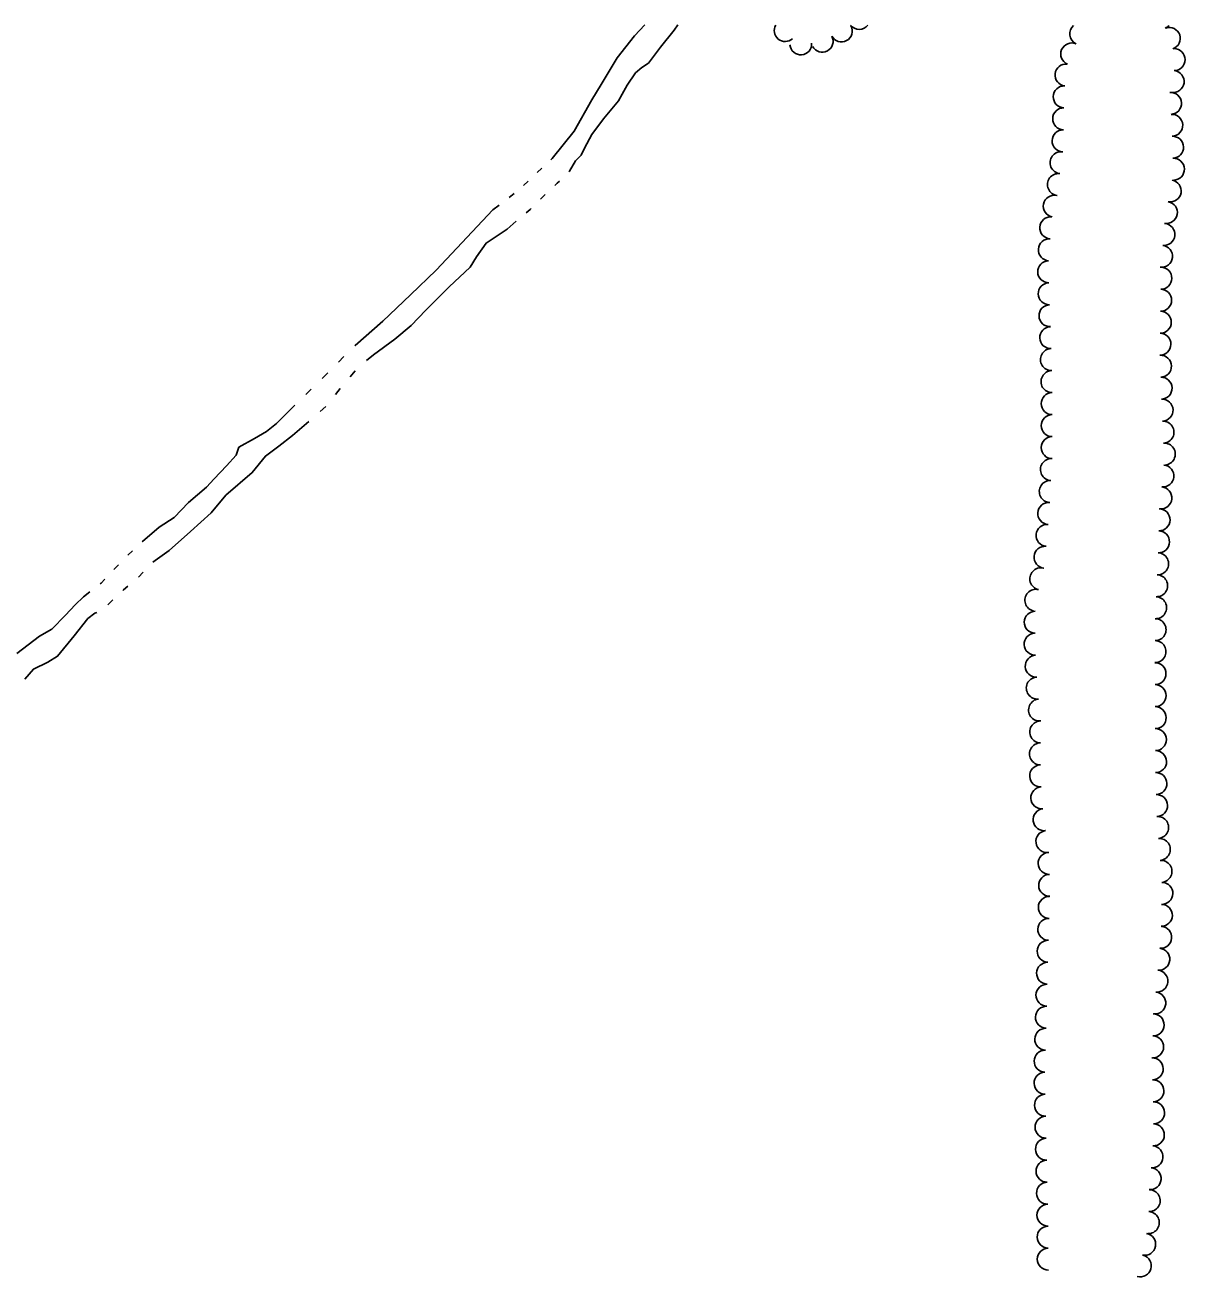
# Model space of a CAD drawing. Extents: x 588843 to 2552415, y 180129 to 269402.
# Drawn here: x 602868.4 to 603253.7, y 183994.9 to 184408.5 of the extents above; entities that cross this region are included whole.
import ezdxf

# ---------------------------------------------------------------- set-up
doc = ezdxf.new("R2010")
doc.units = 0
doc.layers.add('E_LAND_TreeLine_P', color=7, linetype='Continuous')
doc.layers.add('E_WTR_P', color=7, linetype='Continuous')

msp = doc.modelspace()

# ---------------------------------------------------------------- linework, layer by layer
at = {"layer": 'E_LAND_TreeLine_P'}
for centre, radius, start, end in [((603120.86, 184406.56), 3.61, 149.3059, 311.8395), ((603133.17, 184403.02), 3.61, 208.1047, 28.1047), ((603139.54, 184406.42), 3.61, 208.1047, 28.1047), ((603145.46, 184410.56), 3.61, 217.3543, 322.499), ((603219, 184405.48), 3.65, 129.9456, 244.3246), ((603245.59, 184410.69), 3.65, 294.6337, 317.7466), ((603248.42, 184403.97), 3.65, 288.6313, 108.6313), ((603126.06, 184402.12), 3.61, 184.4545, 4.4545), ((603216.04, 184398.8), 3.65, 66.7565, 246.7565), ((603250.02, 184396.93), 3.65, 270.0149, 90.0149), ((603214.13, 184391.83), 3.65, 83.3819, 263.3819), ((603249.7, 184389.65), 3.65, 262.2421, 82.2421), ((603213.55, 184384.56), 3.65, 88.4455, 268.4455), ((603248.83, 184382.4), 3.65, 273.2092, 93.2092), ((603213.35, 184377.25), 3.65, 88.4455, 268.4455), ((603249.24, 184375.11), 3.65, 273.2092, 93.2092), ((603213.15, 184369.95), 3.65, 88.4455, 268.4455), ((603249.53, 184367.81), 3.65, 272.0219, 92.0219), ((603212.49, 184362.69), 3.65, 83.1716, 263.1716), ((603249.78, 184360.51), 3.65, 272.0219, 92.0219), ((603211.62, 184355.43), 3.65, 83.1716, 263.1716), ((603248.75, 184353.31), 3.65, 259.8543, 79.8543), ((603210.23, 184348.26), 3.65, 78.7568, 258.7568), ((603247.46, 184346.12), 3.65, 259.8543, 79.8543), ((603209.05, 184341.07), 3.65, 86.3854, 266.3854), ((603246.63, 184338.86), 3.65, 263.7121, 83.7121), ((603208.59, 184333.78), 3.65, 86.3854, 266.3854), ((603245.83, 184331.6), 3.65, 263.7121, 83.7121), ((603208.37, 184326.48), 3.65, 91.4322, 271.4322), ((603245.62, 184324.31), 3.65, 269.3746, 89.3746), ((603208.55, 184319.18), 3.65, 91.4322, 271.4322), ((603245.54, 184317), 3.65, 269.3746, 89.3746), ((603208.81, 184311.88), 3.65, 92.1502, 272.1502), ((603245.44, 184309.7), 3.65, 268.9664, 88.9664), ((603209.08, 184304.58), 3.65, 92.1502, 272.1502), ((603245.31, 184302.39), 3.65, 268.9664, 88.9664), ((603209.28, 184297.28), 3.65, 91.5606, 271.5606), ((603245.48, 184295.09), 3.65, 271.7633, 91.7633), ((603209.48, 184289.98), 3.65, 91.5606, 271.5606), ((603245.7, 184287.79), 3.65, 271.7633, 91.7633), ((603209.54, 184282.68), 3.65, 90.3547, 270.3547), ((603246.02, 184280.5), 3.65, 272.4738, 92.4738), ((603209.56, 184275.37), 3.65, 89.7882, 269.7882), ((603246.34, 184273.2), 3.65, 273.3101, 93.3101), ((603209.53, 184268.07), 3.65, 89.7882, 269.7882), ((603246.76, 184265.91), 3.65, 273.3101, 93.3101), ((603209.29, 184260.77), 3.65, 87.0253, 267.0253), ((603246.31, 184258.63), 3.65, 264.5314, 84.5314), ((603208.91, 184253.48), 3.65, 87.0253, 267.0253), ((603245.62, 184251.36), 3.65, 264.5314, 84.5314), ((603208.39, 184246.19), 3.65, 85.9007, 265.9007), ((603245.02, 184244.08), 3.65, 268.4455, 88.4455), ((603207.84, 184238.91), 3.65, 84.5576, 264.5576), ((603244.83, 184236.78), 3.65, 268.4455, 88.4455), ((603207.15, 184231.64), 3.65, 84.5576, 264.5576), ((603244.56, 184229.48), 3.65, 267.436, 87.436), ((603205.76, 184224.48), 3.65, 77.2166, 257.2166), ((603244.23, 184222.19), 3.65, 267.436, 87.436), ((603204.14, 184217.35), 3.65, 77.2166, 257.2166), ((603243.9, 184214.89), 3.65, 267.436, 87.436), ((603203.89, 184210.07), 3.65, 89.3338, 269.3338), ((603243.71, 184207.59), 3.65, 269.6731, 89.6731), ((603203.87, 184202.77), 3.65, 92.8442, 272.8442), ((603243.67, 184200.29), 3.65, 269.6731, 89.6731), ((603204.23, 184195.47), 3.65, 92.8442, 272.8442), ((603243.67, 184192.98), 3.65, 270.2735, 90.2735), ((603204.6, 184188.18), 3.65, 95.8136, 275.8136), ((603243.71, 184185.68), 3.65, 270.2735, 90.2735), ((603205.34, 184180.91), 3.65, 95.8136, 275.8136), ((603243.74, 184178.37), 3.65, 270.4806, 90.4806), ((603205.72, 184173.63), 3.65, 89.4999, 269.4999), ((603243.81, 184171.07), 3.65, 270.4806, 90.4806), ((603205.65, 184166.33), 3.65, 89.4999, 269.4999), ((603243.87, 184163.77), 3.65, 270.4806, 90.4806), ((603205.71, 184159.02), 3.65, 93.17, 273.17), ((603243.99, 184156.46), 3.65, 271.7902, 91.7902), ((603206.11, 184151.73), 3.65, 93.17, 273.17), ((603244.22, 184149.16), 3.65, 271.7902, 91.7902), ((603206.85, 184144.47), 3.65, 97.4182, 277.4182), ((603244.55, 184141.87), 3.65, 274.3871, 94.3871), ((603207.79, 184137.23), 3.65, 97.4182, 277.4182), ((603245.11, 184134.58), 3.65, 274.3871, 94.3871), ((603208.52, 184129.97), 3.65, 91.427, 271.427), ((603245.67, 184127.3), 3.65, 274.3871, 94.3871), ((603208.7, 184122.67), 3.65, 91.427, 271.427), ((603245.99, 184120.01), 3.65, 268.4455, 88.4455), ((603208.61, 184115.36), 3.65, 89.2198, 269.2198), ((603245.8, 184112.71), 3.65, 268.4455, 88.4455), ((603208.41, 184108.06), 3.65, 88.4455, 268.4455), ((603245.57, 184105.41), 3.65, 265.0791, 85.0791), ((603208.21, 184100.76), 3.65, 88.4455, 268.4455), ((603244.94, 184098.13), 3.65, 265.0791, 85.0791), ((603208.01, 184093.46), 3.65, 88.4455, 268.4455), ((603244.32, 184090.86), 3.65, 265.0791, 85.0791), ((603207.81, 184086.16), 3.65, 88.4455, 268.4455), ((603243.6, 184083.59), 3.65, 264.392, 84.392), ((603207.62, 184078.85), 3.65, 88.4455, 268.4455), ((603243.05, 184076.31), 3.65, 268.7928, 88.7928), ((603207.42, 184071.55), 3.65, 88.4455, 268.4455), ((603242.89, 184069.01), 3.65, 268.7928, 88.7928), ((603207.22, 184064.25), 3.65, 88.4455, 268.4455), ((603242.76, 184061.7), 3.65, 271.716, 91.716), ((603207.17, 184056.95), 3.65, 91.2772, 271.2772), ((603242.98, 184054.4), 3.65, 271.716, 91.716), ((603207.33, 184049.65), 3.65, 91.2772, 271.2772), ((603243.2, 184047.1), 3.65, 271.716, 91.716), ((603207.5, 184042.35), 3.65, 91.2772, 271.2772), ((603243.13, 184039.8), 3.65, 268.4455, 88.4455), ((603207.66, 184035.04), 3.65, 91.2772, 271.2772), ((603242.69, 184032.51), 3.65, 265.0506, 85.0506), ((603207.82, 184027.74), 3.65, 91.2772, 271.2772), ((603242.06, 184025.24), 3.65, 265.0506, 85.0506), ((603207.98, 184020.44), 3.65, 91.2772, 271.2772), ((603241.75, 184017.94), 3.65, 267.6966, 87.6966), ((603208.13, 184013.14), 3.65, 90.4205, 270.4205), ((603241.46, 184010.64), 3.65, 267.6966, 87.6966), ((603208.19, 184005.83), 3.65, 90.4205, 270.4205), ((603240.24, 184003.45), 3.65, 259.4262, 79.4262), ((603208.24, 183998.53), 3.65, 90.4205, 270.4205), ((603238.79, 183996.29), 3.65, 254.0389, 74.0389)]:
    msp.add_arc(centre, radius, start, end, dxfattribs=at)
at = {"layer": 'E_WTR_P'}
for points in [[(603059.76, 184388.66), (603065.13, 184397.53), (603070.85, 184404.87), (603074.3, 184408.46)], [(603085.19, 184408.45), (603084.01, 184406.68), (603079.52, 184401.08), (603075.44, 184395.77), (603073.23, 184394.26), (603071.21, 184392.54), (603068.44, 184388.47), (603066.76, 184385.44)], [(603043.07, 184363.68), (603043.53, 184364.11), (603050.77, 184373.18), (603056.67, 184383.57), (603059.76, 184388.66)], [(603066.76, 184385.44), (603065.53, 184383.23), (603060.54, 184377.25), (603056.66, 184372.03), (603054.27, 184367.57), (603053.12, 184365.23), (603051.19, 184363.31), (603049.23, 184359.91), (603048.98, 184359.63)], [(603038.52, 184359.41), (603040.04, 184360.84)], [(603033.98, 184355.15), (603035.49, 184356.57)], [(603045.91, 184356.55), (603045.18, 184355.88), (603044.32, 184355.07)], [(603029.19, 184351.17), (603030.83, 184352.44)], [(603041.17, 184352.08), (603040.93, 184351.86), (603039.61, 184350.56)], [(603004.93, 184327.02), (603023.84, 184347), (603025.91, 184348.61)], [(603036.52, 184347.51), (603036.17, 184347.16), (603034.89, 184346.08)], [(603031.57, 184343.27), (603028.5, 184340.66), (603021.57, 184336.02), (603018.39, 184331.48), (603016.23, 184327.99), (603009.32, 184321.48)], [(603004.93, 184327.02), (602996.43, 184318.77), (602987.22, 184310.05), (602978.04, 184302.02), (602977.91, 184301.89)], [(602981.83, 184296.95), (602984.16, 184298.9), (602991.2, 184304.03), (602996.65, 184308.61), (603001.52, 184313.71), (603009.32, 184321.48)], [(602974.33, 184298.27), (602972.54, 184296.46)], [(602968.94, 184292.86), (602967.13, 184291.07)], [(602976.42, 184291.6), (602978.08, 184293.53)], [(602963.51, 184287.49), (602961.7, 184285.7)], [(602971.52, 184285.74), (602973.1, 184287.74)], [(602958.06, 184282.14), (602951.9, 184276.02), (602948.58, 184273.45), (602944.67, 184271.09), (602939.46, 184268.17), (602938.5, 184265.54), (602935.35, 184261.98), (602931.29, 184257.65)], [(602966.47, 184280.04), (602968.32, 184281.68), (602968.36, 184281.74)], [(602935.09, 184252.32), (602943.87, 184259.77), (602948.25, 184265.27), (602952.68, 184268.51), (602957.31, 184272.13), (602962.65, 184276.68)], [(602907.35, 184236.8), (602907.47, 184236.91), (602913.01, 184241.59), (602917.93, 184244.81), (602922.7, 184249.8), (602928.66, 184254.96), (602931.29, 184257.65)], [(602935.09, 184252.32), (602930.2, 184246.35), (602923.33, 184240.22), (602916.35, 184233.91), (602910.85, 184229.96)], [(602902.52, 184232.31), (602904.13, 184233.81)], [(602897.93, 184227.58), (602897.95, 184227.6), (602899.45, 184229.16)], [(602907.66, 184226.71), (602906.09, 184225.06)], [(602893.36, 184222.84), (602893.68, 184223.09), (602894.91, 184224.39)], [(602865.73, 184199.62), (602873.29, 184205.41), (602877.3, 184207.76), (602881.86, 184212.37), (602885.11, 184215.83), (602887.84, 184218.51), (602889.9, 184220.13)], [(602902.62, 184222.09), (602901.11, 184220.82), (602900.89, 184220.6)], [(602897.57, 184217.46), (602895.92, 184215.89)], [(602892.23, 184213.33), (602891.64, 184213.09), (602889.32, 184211.28), (602884.73, 184205.59), (602879.22, 184198.74), (602876.02, 184196.76), (602871.22, 184194.52), (602868.39, 184191.2)]]:
    msp.add_lwpolyline(points, dxfattribs=at)

doc.saveas('drawing.dxf')
